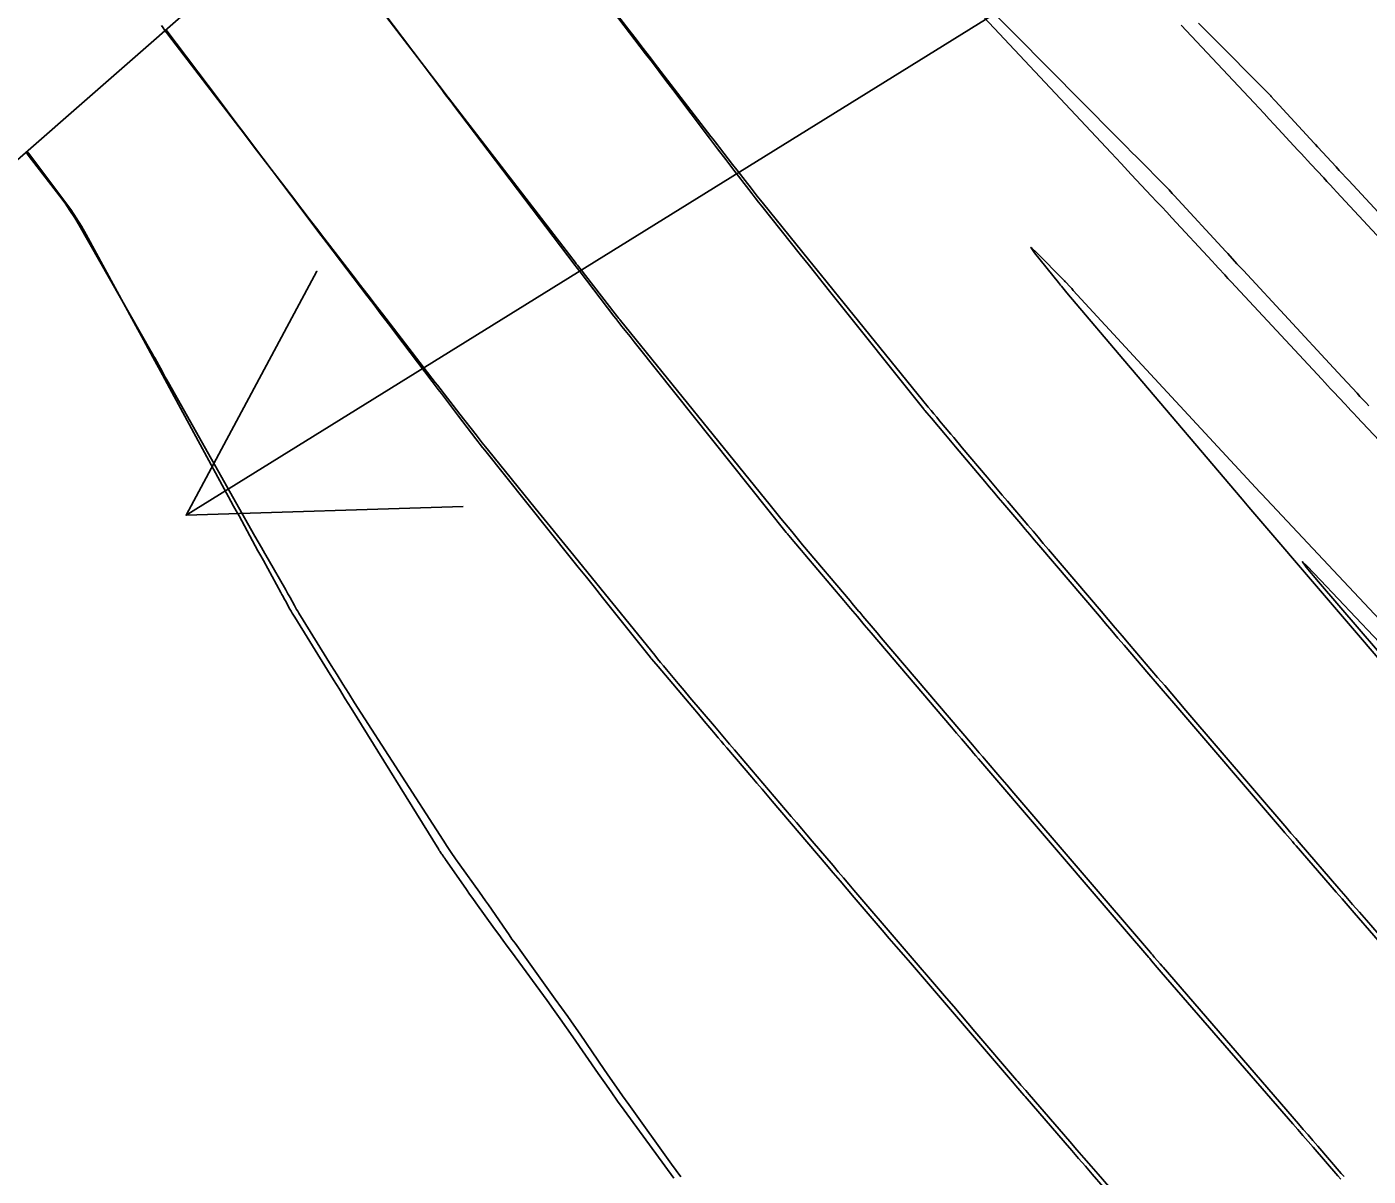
# Model space of a CAD drawing. Extents: x 954385 to 988206, y 1868364 to 1924553.
# Drawn here: x 955408.3 to 955437.35, y 1923376.45 to 1923401.35 of the extents above; entities that cross this region are included whole.
import ezdxf

# ---------------------------------------------------------------- set-up
doc = ezdxf.new("R2010")
doc.units = 0
for name, color, linetype in [('1', 7, 'Continuous'), ('Default', 7, 'Continuous'), ('Ex_Major Contours', 7, 'Continuous'), ('Ex_Minor Contours', 7, 'Continuous'), ('Slopes', 7, 'Continuous')]:
    doc.layers.add(name, color=color, linetype=linetype)

msp = doc.modelspace()

# ---------------------------------------------------------------- linework, layer by layer
at = {"layer": '1'}
for points in [[(955365.706, 1923336.689), (955361.259, 1923341.287), (955360.132, 1923342.45), (955356.674, 1923346.068), (955352.874, 1923350.126), (955426.056, 1923414.21), (955430.795, 1923411.699), (955435.492, 1923409.848), (955436.928, 1923409.181), (955442.352, 1923406.341), (955442.526, 1923406.226), (955444.325, 1923405.052), (955447.683, 1923402.905), (955453.109, 1923400.305), (955453.505, 1923400.232), (955460.769, 1923398.966)], [(955415.579, 1923402.255), (955417.281, 1923399.995), (955417.328, 1923399.932), (955417.387, 1923399.854), (955417.423, 1923399.807), (955417.505, 1923399.699), (955417.517, 1923399.684), (955420.171, 1923396.185), (955420.197, 1923396.15), (955420.278, 1923396.045), (955421.008, 1923395.088), (955421.052, 1923395.031), (955421.095, 1923394.975), (955421.139, 1923394.919), (955421.184, 1923394.864), (955421.361, 1923394.641), (955421.45, 1923394.53), (955421.539, 1923394.419), (955424.745, 1923390.401), (955424.759, 1923390.383), (955424.773, 1923390.366), (955424.787, 1923390.349), (955424.802, 1923390.332), (955424.911, 1923390.202), (955425.075, 1923390.008), (955425.147, 1923389.923), (955425.989, 1923388.926), (955426.137, 1923388.751), (955426.286, 1923388.576), (955426.434, 1923388.4), (955426.583, 1923388.225), (955428.326, 1923386.177), (955428.431, 1923386.053), (955428.536, 1923385.929), (955428.747, 1923385.682), (955428.8, 1923385.62), (955428.852, 1923385.558), (955428.905, 1923385.496), (955428.958, 1923385.434), (955431.713, 1923382.219), (955431.803, 1923382.115), (955431.892, 1923382.011), (955431.981, 1923381.907), (955432.07, 1923381.803), (955432.594, 1923381.192), (955432.616, 1923381.167), (955432.658, 1923381.117), (955432.779, 1923380.977), (955432.823, 1923380.926), (955432.867, 1923380.876), (955435.713, 1923377.589), (955435.824, 1923377.461), (955435.934, 1923377.334), (955436.045, 1923377.206), (955436.155, 1923377.079), (955436.693, 1923376.458), (955436.756, 1923376.386)], [(955420.772, 1923401.991), (955421.697, 1923400.771), (955421.845, 1923400.577), (955421.992, 1923400.383), (955422.139, 1923400.188), (955422.286, 1923399.994), (955423.082, 1923398.944), (955423.126, 1923398.886), (955423.17, 1923398.828), (955423.214, 1923398.77), (955423.258, 1923398.712), (955423.435, 1923398.481), (955423.523, 1923398.365), (955423.611, 1923398.25), (955423.935, 1923397.826), (955424.004, 1923397.736), (955424.073, 1923397.647), (955424.143, 1923397.558), (955424.213, 1923397.469), (955425.054, 1923396.414), (955425.218, 1923396.208), (955425.382, 1923396.003), (955425.546, 1923395.798), (955425.709, 1923395.592), (955427.723, 1923393.069), (955427.733, 1923393.056), (955427.744, 1923393.043), (955427.786, 1923392.993), (955427.889, 1923392.872), (955428.191, 1923392.513), (955428.3, 1923392.384), (955428.408, 1923392.256), (955429.045, 1923391.503), (955429.142, 1923391.388), (955429.239, 1923391.273), (955429.337, 1923391.158), (955429.434, 1923391.044), (955429.824, 1923390.585), (955429.922, 1923390.47), (955430.019, 1923390.355), (955430.117, 1923390.24), (955430.214, 1923390.126), (955431.527, 1923388.582), (955431.661, 1923388.425), (955431.795, 1923388.268), (955431.928, 1923388.112), (955432.062, 1923387.955), (955432.599, 1923387.329), (955432.733, 1923387.172), (955432.867, 1923387.016), (955433.001, 1923386.859), (955433.135, 1923386.703), (955435.515, 1923383.925), (955435.545, 1923383.891), (955435.603, 1923383.823), (955435.707, 1923383.702), (955435.747, 1923383.656), (955435.787, 1923383.61), (955436.524, 1923382.758), (955436.654, 1923382.608), (955436.783, 1923382.459), (955436.913, 1923382.309), (955437.043, 1923382.159), (955439.598, 1923379.209)], [(955428.965, 1923401.931), (955431.889, 1923398.979), (955432.001, 1923398.866), (955432.113, 1923398.753), (955432.225, 1923398.64), (955432.337, 1923398.527), (955432.979, 1923397.879), (955432.994, 1923397.865), (955433.008, 1923397.85), (955433.022, 1923397.835), (955433.036, 1923397.82), (955433.106, 1923397.744), (955433.148, 1923397.698), (955434.264, 1923396.485), (955434.305, 1923396.44), (955434.506, 1923396.222), (955434.541, 1923396.184), (955434.575, 1923396.147), (955434.61, 1923396.109), (955434.645, 1923396.072), (955436.599, 1923393.963), (955436.79, 1923393.757), (955437.106, 1923393.415), (955437.17, 1923393.347), (955437.234, 1923393.279), (955437.297, 1923393.211), (955437.361, 1923393.143)], [(955411.307, 1923401.295), (955412.446, 1923399.783), (955412.636, 1923399.531), (955412.826, 1923399.279), (955413.016, 1923399.027), (955413.206, 1923398.775), (955414.014, 1923397.704), (955414.21, 1923397.445), (955414.405, 1923397.187), (955414.6, 1923396.929), (955414.796, 1923396.671), (955415.662, 1923395.53), (955415.817, 1923395.327), (955415.972, 1923395.123), (955416.126, 1923394.92), (955416.28, 1923394.716), (955417.074, 1923393.67), (955417.14, 1923393.583), (955417.207, 1923393.495), (955417.274, 1923393.407), (955417.341, 1923393.32), (955417.648, 1923392.918), (955417.742, 1923392.795), (955417.836, 1923392.672), (955418.024, 1923392.426), (955418.071, 1923392.365), (955418.118, 1923392.304), (955418.166, 1923392.243), (955418.214, 1923392.183), (955420.064, 1923389.867), (955420.239, 1923389.648), (955420.414, 1923389.429), (955420.588, 1923389.21), (955420.763, 1923388.99), (955421.801, 1923387.69), (955421.813, 1923387.676), (955421.825, 1923387.661), (955421.873, 1923387.604), (955421.968, 1923387.492), (955422.719, 1923386.604), (955422.841, 1923386.459), (955422.964, 1923386.313), (955423.209, 1923386.023), (955423.271, 1923385.95), (955423.332, 1923385.878), (955423.394, 1923385.805), (955423.455, 1923385.733), (955423.998, 1923385.095), (955424.109, 1923384.965), (955424.219, 1923384.834), (955424.33, 1923384.704), (955424.441, 1923384.574), (955425.607, 1923383.204), (955425.759, 1923383.026), (955425.911, 1923382.848), (955426.063, 1923382.67), (955426.215, 1923382.492), (955426.823, 1923381.782), (955426.976, 1923381.605), (955427.128, 1923381.427), (955427.28, 1923381.249), (955427.432, 1923381.072), (955429.642, 1923378.495), (955429.68, 1923378.451), (955429.718, 1923378.407), (955429.849, 1923378.255), (955429.899, 1923378.197), (955429.916, 1923378.178), (955430.782, 1923377.177), (955430.929, 1923377.007), (955431.076, 1923376.837), (955431.224, 1923376.668), (955431.371, 1923376.498), (955433.511, 1923374.029)], [(955433.676, 1923401.433), (955433.898, 1923401.21), (955435.207, 1923399.89), (955435.218, 1923399.879), (955435.229, 1923399.867), (955435.239, 1923399.856), (955435.25, 1923399.844), (955435.314, 1923399.775), (955435.335, 1923399.752), (955436.177, 1923398.836), (955436.205, 1923398.807), (955436.252, 1923398.754), (955436.259, 1923398.747), (955436.654, 1923398.318), (955436.722, 1923398.244), (955436.79, 1923398.17), (955436.859, 1923398.096), (955436.927, 1923398.023), (955438.206, 1923396.643)], [(955408.298, 1923398.66), (955408.36, 1923398.577), (955409.121, 1923397.569), (955409.246, 1923397.396), (955409.365, 1923397.218), (955409.477, 1923397.037), (955409.583, 1923396.851), (955410.614, 1923394.953), (955410.82, 1923394.574), (955411.026, 1923394.195), (955411.231, 1923393.816), (955411.437, 1923393.436), (955412.716, 1923391.079), (955412.775, 1923390.971), (955412.833, 1923390.864), (955412.892, 1923390.756), (955412.95, 1923390.648), (955413.185, 1923390.218), (955413.244, 1923390.11), (955413.302, 1923390.003), (955413.361, 1923389.895), (955413.42, 1923389.788), (955413.797, 1923389.098), (955413.822, 1923389.053), (955413.846, 1923389.008), (955413.871, 1923388.963), (955413.896, 1923388.918), (955413.994, 1923388.738), (955414.019, 1923388.693), (955414.045, 1923388.649), (955414.071, 1923388.605), (955414.098, 1923388.561), (955414.81, 1923387.414), (955414.937, 1923387.209), (955415.065, 1923387.003), (955415.192, 1923386.797), (955415.32, 1923386.591), (955417.216, 1923383.527), (955417.222, 1923383.518), (955417.227, 1923383.509), (955417.233, 1923383.5), (955417.24, 1923383.491), (955417.265, 1923383.455), (955417.277, 1923383.437), (955417.29, 1923383.419), (955417.331, 1923383.362), (955417.34, 1923383.35), (955417.349, 1923383.337), (955417.358, 1923383.325), (955417.367, 1923383.312), (955417.751, 1923382.757), (955417.818, 1923382.661), (955417.886, 1923382.565), (955417.954, 1923382.469), (955418.023, 1923382.374), (955418.428, 1923381.814), (955418.518, 1923381.689), (955418.609, 1923381.564), (955418.7, 1923381.439), (955418.791, 1923381.314), (955419.562, 1923380.257), (955419.703, 1923380.061), (955419.844, 1923379.865), (955419.984, 1923379.667), (955420.122, 1923379.469), (955420.673, 1923378.674), (955420.811, 1923378.476), (955420.951, 1923378.278), (955421.091, 1923378.081), (955421.233, 1923377.885), (955422.113, 1923376.676), (955422.307, 1923376.409)], [(955438.169, 1923386.97), (955434.76, 1923390.95), (955434.724, 1923390.992), (955434.618, 1923391.118), (955432.2, 1923393.962), (955432.156, 1923394.014), (955430.823, 1923395.592), (955430.704, 1923395.733), (955430.693, 1923395.746), (955430.683, 1923395.759), (955430.64, 1923395.812), (955430.124, 1923396.46), (955430.06, 1923396.544), (955430.042, 1923396.575), (955430.071, 1923396.554), (955430.147, 1923396.48), (955430.772, 1923395.849), (955430.788, 1923395.832), (955430.792, 1923395.828), (955430.892, 1923395.719), (955430.926, 1923395.682), (955430.961, 1923395.644), (955432.351, 1923394.134), (955432.362, 1923394.121), (955435, 1923391.275), (955435.03, 1923391.242), (955435.034, 1923391.239), (955438.819, 1923387.209)]]:
    msp.add_lwpolyline(points, dxfattribs=at)
at = {"layer": 'Default'}
msp.add_arc((956111.568, 1924014.493), 954.93, 205.346268, 226.414195, dxfattribs=at)
at = {"layer": 'Ex_Major Contours'}
msp.add_lwpolyline([(955408.279, 1923398.639), (955408.328, 1923398.575), (955409.01, 1923397.685), (955409.123, 1923397.533), (955409.23, 1923397.377), (955409.332, 1923397.217), (955409.429, 1923397.054), (955410.985, 1923394.326), (955411.016, 1923394.27), (955411.048, 1923394.214), (955411.079, 1923394.158), (955411.109, 1923394.102), (955411.232, 1923393.877), (955411.263, 1923393.82), (955411.294, 1923393.764), (955411.325, 1923393.708), (955411.356, 1923393.652), (955413.237, 1923390.322), (955413.307, 1923390.197), (955413.379, 1923390.071), (955413.45, 1923389.946), (955413.522, 1923389.821), (955413.903, 1923389.156), (955413.927, 1923389.114), (955413.951, 1923389.072), (955413.975, 1923389.029), (955413.998, 1923388.987), (955414.091, 1923388.817), (955414.114, 1923388.774), (955414.138, 1923388.732), (955414.163, 1923388.691), (955414.188, 1923388.649), (955414.888, 1923387.517), (955415.014, 1923387.314), (955415.14, 1923387.113), (955415.268, 1923386.911), (955415.396, 1923386.711), (955417.312, 1923383.729), (955417.399, 1923383.595), (955417.488, 1923383.462), (955417.578, 1923383.331), (955417.671, 1923383.2), (955418.099, 1923382.604), (955418.164, 1923382.513), (955418.229, 1923382.421), (955418.293, 1923382.329), (955418.357, 1923382.237), (955418.611, 1923381.866), (955418.674, 1923381.774), (955418.739, 1923381.682), (955418.803, 1923381.59), (955418.869, 1923381.499), (955419.742, 1923380.291), (955419.878, 1923380.102), (955420.012, 1923379.913), (955420.145, 1923379.723), (955420.277, 1923379.532), (955420.801, 1923378.766), (955420.933, 1923378.575), (955421.066, 1923378.384), (955421.199, 1923378.195), (955421.334, 1923378.006), (955422.26, 1923376.716), (955422.459, 1923376.438)], dxfattribs=at)
at = {"layer": 'Ex_Minor Contours'}
for points in [[(955436.825, 1923376.446), (955436.766, 1923376.514), (955436.256, 1923377.103), (955436.151, 1923377.224), (955436.047, 1923377.346), (955435.942, 1923377.467), (955435.837, 1923377.588), (955432.904, 1923380.981), (955432.884, 1923381.004), (955432.843, 1923381.051), (955432.72, 1923381.193), (955432.697, 1923381.219), (955432.675, 1923381.245), (955432.653, 1923381.271), (955432.631, 1923381.297), (955429.671, 1923384.754), (955429.522, 1923384.928), (955429.372, 1923385.102), (955429.074, 1923385.451), (955428.999, 1923385.538), (955428.925, 1923385.625), (955428.851, 1923385.712), (955428.776, 1923385.8), (955426.803, 1923388.119), (955426.714, 1923388.224), (955426.625, 1923388.328), (955426.405, 1923388.587), (955426.382, 1923388.614), (955426.359, 1923388.642), (955426.335, 1923388.669), (955426.312, 1923388.697), (955426.173, 1923388.861), (955426.126, 1923388.916), (955425.098, 1923390.133), (955425.039, 1923390.204), (955424.98, 1923390.275), (955424.921, 1923390.346), (955424.863, 1923390.418), (955424.63, 1923390.704), (955424.572, 1923390.776), (955424.514, 1923390.848), (955424.455, 1923390.919), (955424.397, 1923390.991), (955421.157, 1923394.988), (955421.147, 1923395), (955421.137, 1923395.013), (955421.127, 1923395.025), (955421.118, 1923395.037), (955421.041, 1923395.136), (955420.27, 1923396.128), (955420.245, 1923396.159), (955420.221, 1923396.191), (955420.196, 1923396.222), (955420.172, 1923396.254), (955420.05, 1923396.412), (955419.977, 1923396.507), (955417.43, 1923399.815), (955417.396, 1923399.86), (955417.316, 1923399.965), (955417.293, 1923399.995), (955415.425, 1923402.436)], [(955439.644, 1923379.296), (955437.309, 1923381.997), (955437.159, 1923382.169), (955437.01, 1923382.342), (955436.861, 1923382.514), (955436.712, 1923382.687), (955435.855, 1923383.679), (955435.818, 1923383.722), (955435.78, 1923383.765), (955435.676, 1923383.885), (955435.65, 1923383.914), (955435.608, 1923383.963), (955435.591, 1923383.982), (955435.583, 1923383.992), (955433.399, 1923386.544), (955433.246, 1923386.723), (955433.093, 1923386.902), (955432.94, 1923387.081), (955432.786, 1923387.26), (955432.174, 1923387.977), (955432.02, 1923388.156), (955431.867, 1923388.335), (955431.715, 1923388.515), (955431.562, 1923388.694), (955430.423, 1923390.033), (955430.312, 1923390.163), (955430.201, 1923390.294), (955430.09, 1923390.425), (955429.979, 1923390.556), (955429.533, 1923391.08), (955429.422, 1923391.21), (955429.312, 1923391.34), (955429.202, 1923391.47), (955429.092, 1923391.6), (955428.557, 1923392.234), (955428.495, 1923392.308), (955428.434, 1923392.381), (955428.372, 1923392.454), (955428.31, 1923392.527), (955428.063, 1923392.82), (955428.002, 1923392.893), (955427.941, 1923392.966), (955427.88, 1923393.04), (955427.82, 1923393.114), (955425.971, 1923395.394), (955425.785, 1923395.623), (955425.599, 1923395.852), (955425.414, 1923396.081), (955425.228, 1923396.31), (955424.251, 1923397.515), (955424.183, 1923397.599), (955424.115, 1923397.685), (955424.048, 1923397.77), (955423.981, 1923397.856), (955423.674, 1923398.252), (955423.581, 1923398.373), (955423.487, 1923398.495), (955423.299, 1923398.737), (955423.252, 1923398.798), (955423.205, 1923398.859), (955423.158, 1923398.919), (955423.112, 1923398.98), (955421.957, 1923400.479), (955421.802, 1923400.681), (955421.646, 1923400.883), (955421.491, 1923401.085), (955421.335, 1923401.286), (955420.714, 1923402.094)], [(955428.809, 1923401.793), (955431.778, 1923398.625), (955431.998, 1923398.391), (955432.218, 1923398.156), (955432.657, 1923397.688), (955432.766, 1923397.571), (955432.876, 1923397.453), (955432.985, 1923397.336), (955433.094, 1923397.218), (955433.966, 1923396.276), (955434.035, 1923396.202), (955434.103, 1923396.128), (955434.241, 1923395.979), (955434.275, 1923395.941), (955434.31, 1923395.904), (955434.344, 1923395.867), (955434.379, 1923395.83), (955436.344, 1923393.717), (955436.407, 1923393.649), (955436.47, 1923393.581), (955436.533, 1923393.514), (955436.596, 1923393.446), (955436.848, 1923393.176), (955436.911, 1923393.108), (955436.974, 1923393.041), (955437.037, 1923392.973), (955437.101, 1923392.906), (955440.121, 1923389.706)], [(955433.583, 1923374.085), (955431.498, 1923376.496), (955431.345, 1923376.673), (955431.192, 1923376.849), (955431.039, 1923377.026), (955430.886, 1923377.203), (955430.007, 1923378.219), (955429.97, 1923378.263), (955429.932, 1923378.306), (955429.828, 1923378.426), (955429.802, 1923378.456), (955429.758, 1923378.506), (955429.732, 1923378.536), (955428.83, 1923379.59), (955428.677, 1923379.769), (955428.524, 1923379.948), (955428.37, 1923380.127), (955428.217, 1923380.306), (955426.21, 1923382.65), (955426.096, 1923382.782), (955425.983, 1923382.915), (955425.87, 1923383.048), (955425.757, 1923383.181), (955425.304, 1923383.713), (955425.191, 1923383.846), (955425.078, 1923383.979), (955424.965, 1923384.112), (955424.852, 1923384.245), (955423.624, 1923385.687), (955423.515, 1923385.815), (955423.405, 1923385.944), (955423.296, 1923386.073), (955423.187, 1923386.203), (955422.659, 1923386.826), (955422.531, 1923386.978), (955422.403, 1923387.129), (955422.148, 1923387.432), (955422.084, 1923387.508), (955422.02, 1923387.584), (955421.957, 1923387.66), (955421.895, 1923387.737), (955420.075, 1923389.979), (955419.884, 1923390.215), (955419.692, 1923390.451), (955419.5, 1923390.687), (955419.309, 1923390.923), (955418.296, 1923392.172), (955418.228, 1923392.257), (955418.16, 1923392.342), (955418.093, 1923392.427), (955418.026, 1923392.512), (955417.675, 1923392.964), (955417.53, 1923393.151), (955417.336, 1923393.4), (955417.288, 1923393.462), (955417.239, 1923393.524), (955417.191, 1923393.587), (955417.143, 1923393.649), (955415.998, 1923395.135), (955415.839, 1923395.341), (955415.681, 1923395.547), (955415.522, 1923395.752), (955415.364, 1923395.958), (955414.73, 1923396.782), (955414.571, 1923396.988), (955414.413, 1923397.194), (955414.255, 1923397.4), (955414.097, 1923397.606), (955413.199, 1923398.777), (955413.008, 1923399.027), (955412.817, 1923399.277), (955412.625, 1923399.527), (955412.434, 1923399.777), (955411.364, 1923401.176), (955411.325, 1923401.226), (955411.287, 1923401.277), (955411.248, 1923401.328), (955411.211, 1923401.379)], [(955433.296, 1923401.392), (955433.521, 1923401.152), (955433.746, 1923400.912), (955434.877, 1923399.705), (955434.987, 1923399.588), (955435.096, 1923399.472), (955435.205, 1923399.354), (955435.313, 1923399.237), (955435.825, 1923398.684), (955435.895, 1923398.609), (955435.965, 1923398.533), (955436.035, 1923398.457), (955436.105, 1923398.381), (955436.385, 1923398.079), (955436.454, 1923398.003), (955436.524, 1923397.927), (955436.595, 1923397.852), (955436.665, 1923397.776), (955437.915, 1923396.431)], [(955438.61, 1923386.936), (955436.316, 1923389.367), (955436.027, 1923389.668), (955435.924, 1923389.763), (955436.006, 1923389.65), (955436.275, 1923389.33), (955438.427, 1923386.814)]]:
    msp.add_lwpolyline(points, dxfattribs=at)
at = {"layer": 'Slopes'}
msp.add_lwpolyline([(955457.131, 1923418.928), (955411.746, 1923390.771), (955414.58, 1923396.059), (955411.746, 1923390.771), (955417.743, 1923390.961)], dxfattribs=at)

doc.saveas('drawing.dxf')
